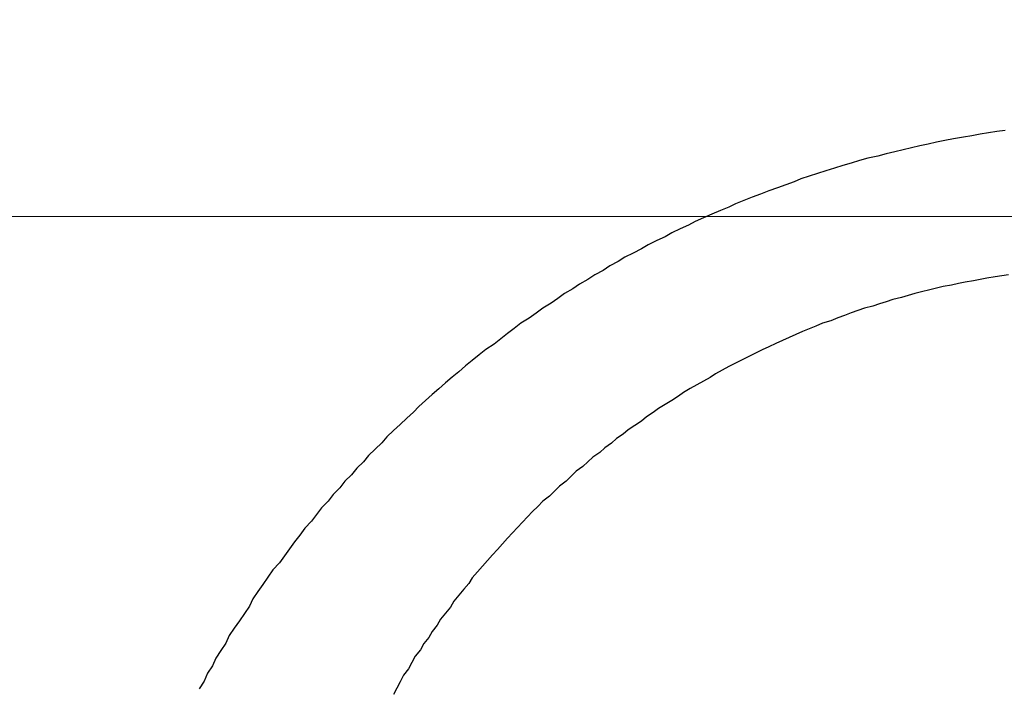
# Model space of a CAD drawing. Header units: millimetres. Extents: x -604189 to 881711, y -381903 to -7297.
# Tile 709 of 1056: x -572274.45 to -572268.57, y -161836.84 to -161832.85. Entities that reach past the tile are written whole.
import ezdxf

# ---------------------------------------------------------------- set-up
doc = ezdxf.new("R2010")
doc.units = ezdxf.units.MM
doc.header["$LTSCALE"] = 100
doc.linetypes.add('0.5_0.5', pattern=[1, 0.5, -0.5])
doc.linetypes.add('ACAD_ISO04W100', pattern=[30.5, 24, -3, 0.5, -3])
doc.layers.get('Defpoints').update_dxf_attribs({"color": 30})
doc.layers.add('OPIS', color=7, linetype='Continuous')
doc.layers.add('strop osie', color=80, linetype='ACAD_ISO04W100', lineweight=5)
doc.styles.get("Standard").update_dxf_attribs({"font": 'romans.shx', "width": 0.5})
doc.dimstyles.new('1 50', dxfattribs={"dimtxt": 150, "dimasz": 80, "dimexe": 1, "dimexo": 1, "dimgap": 20, "dimtad": 1, "dimdec": 0, "dimlfac": 0.1, "dimtxsty": 'Standard', "dimblk": 'ARCHTICK', "dimcen": 200, "dimclrd": 2, "dimadec": 1, "dimazin": 0, "dimtfac": 1, "dimtdec": 0, "dimtmove": 0, "dimatfit": 3, "dimldrblk": 'ARCHTICK', "dimfxl": 120, "dimfxlon": 1, "dimtfill": 1, "dimarcsym": 0})

# ---------------------------------------------------------------- blocks, each defined once
blk = doc.blocks.new('_ArchTick')
at = {"layer": 'strop osie', "color": 0, "const_width": 0.15}
blk.add_lwpolyline([(-0.5, -0.5), (0.5, 0.5)], dxfattribs=at)
blk = doc.blocks.new('*D3294')
at = {"layer": 'Defpoints', "color": 0, "linetype": 'ByBlock', "lineweight": 5, "transparency": 16777216}
for p in [(-595783.1256794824, -159420.3032030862), (-593748.9237513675, -159420.3032030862), (-552118.9352663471, -179940.3025170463)]:
    blk.add_point(p, dxfattribs=at)
at = {"layer": 'OPIS', "color": 0, "linetype": 'Continuous', "lineweight": -2, "transparency": 16777216}
for p, q in [((-595723.1256794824, -159420.3032030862), (-595784.1256794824, -159420.3032030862)), ((-595723.1256794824, -179940.3025170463), (-595784.1256794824, -179940.3025170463))]:
    blk.add_line(p, q, dxfattribs=at)
at = {"layer": 'OPIS', "color": 2, "lineweight": -2, "transparency": 16777216}
blk.add_line((-595783.1256794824, -179940.3025170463), (-595783.1256794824, -159420.3032030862), dxfattribs=at)
at = {"layer": 'OPIS', "color": 2, "linetype": 'ByBlock', "lineweight": -2, "transparency": 16777216, "xscale": 80, "yscale": 80, "zscale": 80}
for p, rotation in [((-595783.1256794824, -159420.3032030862), 90), ((-595783.1256794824, -179940.3025170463), 270)]:
    blk.add_blockref('_ArchTick', p, dxfattribs=dict(at, rotation=rotation))
at = {"layer": 'OPIS', "color": 0, "linetype": 'ByBlock', "lineweight": 13, "transparency": 16777216, "insert": (-595878.1256794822, -169680.302860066), "char_height": 150, "attachment_point": 5, "rotation": 90, "bg_fill": 3, "box_fill_scale": 1.1, "bg_fill_color": 256, "bg_fill_true_color": 13158600, "bg_fill_transparency": 0}
blk.add_mtext('2052', dxfattribs=at)

msp = doc.modelspace()

# ---------------------------------------------------------------- hatches: boundary and pattern name
at = {"layer": 'OPIS', "linetype": 'ByBlock', "lineweight": 9}
h = msp.add_hatch(dxfattribs=at)
h.set_pattern_fill('ANSI37', color=0, scale=120, angle=45)
h.set_pattern_definition([(90, (-306927.9580313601, 32475.80668504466), (-381.0000000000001, 0), []), (180, (-306927.9580313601, 32475.80668504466), (-5.684341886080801e-14, -381), [])])
h.paths.add_polyline_path([(-564958.9143065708, -172987.7848894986), (-564958.9143065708, -172265.2914674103), (-565588.9143065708, -172265.2914415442), (-565588.9143065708, -172265.2914936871), (-565628.9143065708, -172265.2914953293), (-565628.9143065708, -172420.3001867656), (-565928.9143065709, -172420.3001867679), (-565928.9143065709, -172265.2932788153), (-565968.9143065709, -172265.2932771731), (-566598.9143114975, -172265.2932511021), (-566598.9143114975, -172987.7914579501, -0.4142135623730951), (-566255.9776980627, -173330.7280713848, -0.4140519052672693), (-566598.7250230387, -173673.6646325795), (-564960.2012732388, -173673.6557015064, -0.4131148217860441), (-565301.8509200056, -173330.7215029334, -0.4142135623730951)])
h.paths.add_polyline_path([(-563317.8525005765, -172270.2851437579), (-563958.9143016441, -172270.2851174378), (-563958.9143016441, -172270.2851695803), (-563998.9143016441, -172270.2851712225), (-563998.9143016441, -172420.300186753), (-564288.9143065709, -172420.3001867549), (-564288.9143065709, -172265.2914953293), (-564328.9143065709, -172265.2914936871), (-564958.9143065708, -172265.2914676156), (-564958.9143065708, -172987.7848894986, -0.4142135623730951), (-564615.977693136, -173330.7215029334, -0.4140519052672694), (-564958.725018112, -173673.658064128), (-563319.8685791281, -173673.6587586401, -0.412492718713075), (-563660.7891140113, -173330.7280713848, -0.4142135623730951), (-563317.8525005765, -172987.7914579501)])
h.paths.add_polyline_path([(-562443.9214175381, -172420.3001867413), (-562658.9143016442, -172420.3001867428), (-562658.9143016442, -172270.2851712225), (-562698.9143016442, -172270.2851695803), (-563317.8525005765, -172270.2851439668), (-563317.8525005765, -172987.7914579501, -0.4142135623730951), (-562974.9158871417, -173330.7280713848, -0.4140519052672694), (-563317.6632121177, -173673.6646325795), (-562443.920764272, -173685.5043484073)])
h.paths.add_polyline_path([(-562030.3966856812, -172946.8352660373, -0.3302140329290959), (-561835.8206123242, -172684.3399953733, -0.1552679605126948), (-561986.9735190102, -172216.9478224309, -0.443865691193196), (-562283.9735190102, -172485.5944304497), (-562283.9735190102, -172198.9478224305), (-562289.8235190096, -172198.9478224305), (-562289.8235190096, -172161.1478224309), (-562318.9235190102, -172161.1478224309), (-562318.9235190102, -172420.3001867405), (-562443.9214175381, -172420.3001867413), (-562443.9207614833, -173690.9055166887), (-562060.9282369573, -173690.694118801), (-562060.9282369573, -173828.8030188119), (-561442.163021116, -173828.8030188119), (-561440.5975051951, -173828.041360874), (-561440.5975051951, -173828.8030188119), (-560917.6141724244, -173828.8030188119), (-560910.3063683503, -172420.3001867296), (-561118.9235190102, -172420.3001867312), (-561118.9235190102, -172161.1478224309), (-561141.4235190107, -172161.1478224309), (-561141.4235190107, -172207.9478224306), (-561147.2735190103, -172207.9478224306), (-561147.2735190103, -173026.4976973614, -0.1062812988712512), (-561482.372780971, -172966.0638646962, -0.9655282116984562)])
h.paths.add_polyline_path([(-569358.9142444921, -172147.2978563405), (-569368.9142444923, -172147.2978563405), (-569368.9142444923, -172152.2978563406), (-569358.9142444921, -172420.3001867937)], flags=16)
h.paths.add_polyline_path([(-569434.4142444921, -172167.5659421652), (-569436.6843403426, -172167.0367815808, -0.3486230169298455), (-569444.4142444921, -172157.2978563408, -0.4142135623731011), (-569434.4142444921, -172147.2978563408), (-569432.9142444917, -172147.2978563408), (-569432.9142444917, -172137.2978563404), (-569412.9142444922, -172137.2978563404), (-569412.9142444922, -172095.2978563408), (-569358.9142444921, -172095.2978563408), (-569358.9142444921, -172147.2978563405), (-569368.9142444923, -172152.2978563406)], flags=16)
h.paths.add_polyline_path([(-569444.4142444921, -172157.2978563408, -1), (-569424.4142444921, -172157.2978563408, -0.4142135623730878), (-569434.4142444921, -172167.2978563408), (-569434.4142444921, -172167.5659421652), (-569432.1440984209, -172167.0367698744, -0.482995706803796)], flags=16)
h.paths.add_polyline_path([(-570317.7644754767, -172888.1591797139, -1), (-569769.0658939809, -172888.1591797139, -1)], flags=16)
h.paths.add_polyline_path([(-566598.9143114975, -172265.2932508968), (-567228.9143065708, -172265.2932250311), (-567228.9143065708, -172265.2932771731), (-567268.9143065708, -172265.2932788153), (-567268.9143065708, -172420.3001867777), (-567568.9143065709, -172420.30018678), (-567568.9143065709, -172265.2914953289), (-567608.9143065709, -172265.2914936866), (-568238.9143114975, -172265.2914676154), (-568238.9143114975, -172987.7884564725, -0.4142135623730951), (-567895.9776980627, -173330.7250699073, -1), (-568581.8509249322, -173330.7250699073, -0.4142135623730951), (-568238.9143114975, -172987.7884564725), (-568238.9143114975, -172265.2914674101), (-568868.9143065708, -172265.2914415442), (-568868.9143065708, -172265.2914936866), (-568908.9143065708, -172265.2914953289), (-568908.9143065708, -172420.3001867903), (-569233.9140766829, -172420.3001867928), (-569233.913350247, -173827.2149141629), (-569188.9292283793, -173827.1900845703), (-569188.9292968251, -173694.6285150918), (-566598.7250230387, -173673.6646325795, -0.4143752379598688), (-566941.8509249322, -173330.7280713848, -0.4142135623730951), (-566598.9143114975, -172987.7914579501)])
h.paths.add_polyline_path([(-572120.7860790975, -158265.6152838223), (-571320.7905294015, -158262.9468634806), (-571633.0050704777, -158577.2511857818, -0.2970680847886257), (-571469.4556870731, -158828.2310930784, -0.4196947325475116), (-571748.9288537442, -159102.532531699), (-571748.9288537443, -159611.0589532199), (-571275.7133319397, -159611.0589532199), (-571214.4288537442, -159611.0589532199), (-571192.4288537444, -159611.0589532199), (-571148.4288537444, -159611.0589532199), (-571148.4288537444, -159601.0589532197), (-571085.4288537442, -159601.0589532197), (-570335.9416322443, -159605.1090561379), (-570335.9416322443, -159420.3032027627), (-569233.9207890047, -159420.3032027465), (-569233.9214720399, -158097.4441001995), (-574223.9214795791, -158097.4441001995), (-574223.9207965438, -159420.3032028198), (-573158.9288537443, -159420.3032028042), (-573158.9288537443, -159611.0589532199), (-573086.9288537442, -159611.0589532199), (-572477.4288537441, -159612.0718331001), (-572477.4288537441, -159611.0589532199), (-572455.4288537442, -159611.0589532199), (-572411.4288537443, -159611.0589532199), (-572411.4288537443, -159601.0589532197), (-572348.4288537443, -159601.0589532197), (-571748.9288537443, -159603.4504114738), (-571748.9288537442, -159102.532531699, -0.4087535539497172), (-572018.1542685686, -158828.2310930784, -0.3342149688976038), (-571819.7866913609, -158564.6133536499)])
h.paths.add_polyline_path([(-571515.0355093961, -159592.3663121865), (-571515.3385869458, -159252.6665838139), (-571963.1146706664, -159253.0660862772), (-571962.8115931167, -159592.7658146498)], flags=24)
h.paths.add_polyline_path([(-571705.061418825, -158166.8813920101), (-571705.061418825, -157654.1194872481), (-571945.061418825, -157654.1194872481), (-571945.061418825, -158166.8813920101)], flags=9)
h.paths.add_polyline_path([(-563090.3580491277, -172828.2201505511), (-563090.6670786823, -172481.8492106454), (-563538.4431624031, -172482.2487131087), (-563538.1341328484, -172828.6196530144)], flags=9)
h.paths.add_polyline_path([(-561529.7772123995, -172649.9896795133), (-561530.0862419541, -172303.6187396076), (-561977.8623256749, -172304.0182420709), (-561977.5532961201, -172650.3891819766)], flags=25)
h.paths.add_polyline_path([(-561455.9618352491, -173757.5307502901), (-561455.9618352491, -174270.2926550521), (-561215.9618352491, -174270.2926550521), (-561215.9618352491, -173757.5307502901)], flags=9)
h.paths.add_polyline_path([(-569817.1509541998, -172584.6423816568), (-569817.4540317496, -172244.9426532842), (-570265.2301154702, -172245.3421557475), (-570264.9270379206, -172585.0418841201)], flags=24)
h.paths.add_polyline_path([(-570193.4151847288, -172731.4925130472), (-570193.4151847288, -173044.8258463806), (-569893.4151847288, -173044.8258463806), (-569893.4151847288, -172731.4925130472)], flags=8)
h.paths.add_polyline_path([(-570746.5628032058, -173757.5307502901), (-570746.5628032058, -174270.2926550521), (-570506.5628032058, -174270.2926550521), (-570506.5628032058, -173757.5307502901)], flags=9)
h.paths.add_polyline_path([(-570778.7826448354, -172791.6893182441), (-570246.6397876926, -172791.6893182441), (-570246.6397876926, -172566.6893182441), (-570778.7826448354, -172566.6893182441)], flags=24)
h.paths.add_polyline_path([(-572214.9647182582, -173241.7514042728), (-569885.6790039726, -173241.7514042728), (-569885.6790039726, -172973.8942614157), (-572214.9647182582, -172973.8942614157)], flags=24)
edge = h.paths.add_edge_path()
edge.add_line((-569358.9141799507, -172220.2973132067), (-569358.9142444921, -171970.3001866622))
edge.add_line((-569358.9142444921, -171970.3001866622), (-572181.9014659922, -171970.3001866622))
edge.add_line((-572181.9014659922, -171970.3001866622), (-572181.9014659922, -172095.2978563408))
edge.add_line((-572181.9014659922, -172095.2978563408), (-572109.9014659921, -172095.2978563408))
edge.add_line((-572109.901465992, -172095.2978563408), (-572048.6169877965, -172095.2978563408))
edge.add_line((-572048.6169877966, -172095.2978563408), (-571561.6859441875, -172095.2978563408))
edge.add_line((-571561.6859441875, -172095.2978563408), (-571500.401465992, -172095.2978563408))
edge.add_line((-571500.401465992, -172095.2978563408), (-571478.4014659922, -172095.2978563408))
edge.add_line((-571478.4014659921, -172095.2978563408), (-571456.4014659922, -172095.2978563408))
edge.add_line((-571456.4014659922, -172095.2978563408), (-571395.116987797, -172095.2978563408))
edge.add_line((-571395.1169877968, -172095.2978563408), (-570908.1987226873, -172095.2978563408))
edge.add_line((-570908.1987226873, -172095.2978563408), (-570846.9142444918, -172095.2978563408))
edge.add_line((-570846.9142444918, -172095.2978563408), (-570774.9142444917, -172095.2978563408))
edge.add_line((-570774.9142444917, -172095.2978563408), (-570728.914244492, -172095.2978563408))
edge.add_line((-570728.914244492, -172095.2978563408), (-570728.914244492, -172085.2978563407))
edge.add_line((-570728.914244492, -172085.2978563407), (-570665.9142444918, -172085.2978563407))
edge.add_line((-570665.9142444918, -172085.2978563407), (-569465.9142444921, -172095.2978563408))
edge.add_line((-569465.9142444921, -172095.2978563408), (-570268.58095748, -172095.2978563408))
edge.add_line((-570268.58095748, -172095.2978563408), (-570268.58095748, -172119.7978563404))
edge.add_line((-570268.58095748, -172119.7978563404), (-570197.58095748, -172119.7978563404))
edge.add_line((-570197.5809574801, -172119.7978563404), (-569593.1987226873, -172119.7978563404))
edge.add_line((-569593.1987226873, -172119.7978563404), (-569516.9142444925, -172119.7978563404))
edge.add_line((-569516.9142444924, -172119.7978563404), (-569516.9142444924, -172139.7978563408))
edge.add_line((-569516.9142444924, -172139.7978563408), (-569593.1987226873, -172139.7978563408))
edge.add_line((-569593.1987226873, -172139.7978563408), (-570228.9142444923, -172139.7978563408))
edge.add_line((-570228.9142444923, -172139.7978563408), (-570268.5809574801, -172139.7978563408))
edge.add_line((-570268.58095748, -172139.7978563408), (-570268.58095748, -172147.2978563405))
edge.add_line((-570268.58095748, -172147.2978563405), (-570288.58095748, -172147.2978563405))
edge.add_line((-570288.58095748, -172147.2978563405), (-570367.5809574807, -172147.2978563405))
edge.add_arc((-570667.4142444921, -172157.2978563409), 300.0000000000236, -95.73917047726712, 1.9102131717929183, ccw=False)
edge.add_line((-570697.4142444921, -172455.7940874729), (-570697.4142444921, -172167.5659421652))
edge.add_line((-570697.4142444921, -172167.5659421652), (-570772.914244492, -172149.9668508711))
edge.add_line((-570772.9142444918, -172149.9668508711), (-570772.9142444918, -172147.2978563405))
edge.add_line((-570772.9142444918, -172147.2978563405), (-570846.9142444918, -172147.2978563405))
edge.add_line((-570846.9142444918, -172147.2978563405), (-570908.1987226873, -172147.2978563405))
edge.add_line((-570908.1987226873, -172147.2978563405), (-571395.116987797, -172147.2978563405))
edge.add_line((-571395.1169877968, -172147.2978563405), (-571456.4014659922, -172147.2978563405))
edge.add_line((-571456.4014659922, -172147.2978563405), (-571478.4014659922, -172147.2978563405))
edge.add_line((-571478.4014659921, -172147.2978563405), (-571500.401465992, -172147.2978563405))
edge.add_line((-571500.401465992, -172147.2978563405), (-571561.6859441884, -172147.2978563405))
edge.add_line((-571561.6859441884, -172147.2978563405), (-572048.6169877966, -172147.2978563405))
edge.add_line((-572048.6169877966, -172147.2978563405), (-572109.901465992, -172147.2978563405))
edge.add_line((-572109.901465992, -172147.2978563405), (-572181.9014659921, -172147.2978563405))
edge.add_line((-572181.9014659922, -172147.2978563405), (-572181.9014659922, -172420.3001868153))
edge.add_line((-572181.9014659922, -172420.3001868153), (-572288.9299548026, -172420.3001868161))
edge.add_line((-572288.9299548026, -172420.3001868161), (-572288.929227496, -173828.9011713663))
edge.add_line((-572288.929227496, -173828.9011713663), (-569233.9133502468, -173827.2149141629))
edge.add_line((-569233.913350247, -173827.2149141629), (-569233.914179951, -172220.2971755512))
edge.add_line((-569233.914179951, -172220.2971755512), (-569358.9141799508, -172220.2973132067))
at = {"layer": 'OPIS', "linetype": 'ByBlock', "lineweight": 15}
h = msp.add_hatch(dxfattribs=at)
h.set_pattern_fill('ANSI37', color=0, scale=80, angle=45)
h.set_pattern_definition([(90, (-306927.9580313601, 32475.80668504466), (-254, 0), []), (180, (-306927.9580313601, 32475.80668504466), (-2.842170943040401e-14, -254), [])])
h.paths.add_polyline_path([(-559745.6161100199, -168470.3032024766), (-559845.6161100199, -168470.3032024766), (-559845.6161100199, -168410.3032024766), (-559745.6161100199, -168410.3032024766), (-559745.6161100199, -168350.3032024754), (-560845.6161100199, -168350.3032024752), (-560845.6161100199, -168410.3032024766), (-560745.6161100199, -168410.3032024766), (-560745.6161100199, -168470.3032012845, 0.2679491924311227), (-560295.6161100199, -169249.7260646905), (-560295.6161100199, -169481.1843664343, -0.4142135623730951), (-559952.679496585, -169824.120979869, -1), (-560638.5527234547, -169824.120979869, -0.4142135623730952), (-560295.6161100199, -169481.1843664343), (-560295.6161100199, -169249.7260646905, -0.2679491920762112), (-560745.6161100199, -168470.3032024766), (-560845.6161100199, -168470.3032024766), (-560845.6161100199, -168350.3032024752), (-561118.9235190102, -168350.3032024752), (-561118.9235190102, -172095.2911930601), (-559553.9215853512, -172095.2895769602), (-559553.9235190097, -168350.3032024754), (-559745.6161100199, -168350.3032024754)])
h.paths.add_polyline_path([(-560989.2376061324, -171970.288247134), (-560989.2376061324, -171369.430226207), (-560514.2381094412, -171369.430226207, -0.414231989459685), (-560506.2376061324, -171377.4302261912), (-560506.2376061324, -171961.4357456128, -0.4033744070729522), (-560513.9404865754, -171969.430226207), (-560989.2376061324, -171969.430226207), (-560998.9235190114, -171970.2882576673)], flags=16)
h.paths.add_polyline_path([(-560569.2376061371, -171447.4302262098), (-560569.2376061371, -171891.4302261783, -0.4142091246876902), (-560619.236848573, -171941.4302261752), (-560824.2356551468, -171941.4317791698, -0.4142249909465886), (-560874.2376061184, -171891.4317792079), (-560874.2376061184, -171447.4317791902, -0.414209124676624), (-560824.2383636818, -171397.4317791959), (-560619.2379849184, -171397.4302262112, -0.4142157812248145)], flags=0)
h.paths.add_polyline_path([(-560754.7375530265, -171692.2716603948), (-560768.2641296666, -171689.5342037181), (-560778.5199272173, -171674.0913920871), (-560777.5795804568, -171669.4329859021), (-560791.3375897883, -171669.4329859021), (-560788.5131344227, -171683.4206110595), (-560780.6180557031, -171695.3108449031), (-560768.7278218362, -171703.2059236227), (-560754.7375530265, -171706.0309128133)], flags=0)
h.paths.add_polyline_path([(-560926.5376061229, -171669.4318821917), (-560944.0375424, -171669.4318821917), (-560944.0375656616, -171669.4319383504), (-560938.9119343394, -171681.8063070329), (-560926.5376061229, -171686.9319216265)], flags=0)
h.paths.add_polyline_path([(-559553.9256077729, -164304.9199334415), (-559553.9257237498, -164080.3032024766), (-560998.9235190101, -164080.3032024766), (-560998.9235190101, -164130.3032024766), (-561051.7577915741, -164130.3032024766), (-561051.7577915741, -164230.3032024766), (-561112.4092213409, -164230.3032024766), (-561118.2586250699, -165128.2363375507), (-561111.7577915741, -165130.3032024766), (-561051.7577915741, -165130.3032024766), (-561051.7577915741, -165230.3032024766), (-560998.9235190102, -165230.3032024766), (-560998.9235190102, -165930.3032024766), (-560968.9235190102, -165930.3032024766), (-559691.7577915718, -165930.3032024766), (-559691.7577915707, -166884.9243748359, -0.259770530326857), (-560368.4682804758, -166480.3032024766), (-560576.7807520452, -166480.3032024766, -0.694758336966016), (-561118.9235190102, -166682.1405338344), (-561118.9235190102, -167150.3032024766), (-559553.9241386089, -167150.3032024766), (-559553.9248654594, -165742.585297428, -0.5017221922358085), (-560517.8868577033, -165023.7527259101, -0.5017218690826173)])
h.paths.add_polyline_path([(-561051.7577915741, -166930.3032024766), (-561051.7577915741, -167030.3032024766), (-561111.7577915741, -167030.3032024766), (-561111.7577915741, -166930.3032024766)], flags=16)
h.paths.add_polyline_path([(-559553.9256077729, -164304.9199334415, 0.5017218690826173), (-560517.8868577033, -165023.7527259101, 0.5017221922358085), (-559553.9248654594, -165742.585297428)], flags=17)
h.paths.add_polyline_path([(-559017.8868577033, -165023.7527259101, 0.33180453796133), (-559553.9256077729, -164304.9199334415), (-559553.9248654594, -165742.585297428, 0.3318042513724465)], flags=17)
h.paths.add_polyline_path([(-558393.9200833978, -165930.3032024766), (-559553.9247685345, -165930.3032024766), (-559553.9242005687, -167030.3032024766), (-558393.9200942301, -167030.3032024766)])
edge = h.paths.add_edge_path(flags=16)
edge.add_ellipse((-558869.2566984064, -166529.0580654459), major_axis=(2.33638112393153e-10, 174.9447289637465), ratio=0.8356079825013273, start_angle=6.87805368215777e-11, end_angle=180.0000000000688, ccw=False)
edge.add_line((-558869.0232696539, -166354.0888963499), (-558868.836504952, -166354.1133364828))
edge.add_line((-558868.836504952, -166354.1133364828), (-558551.7582386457, -166354.1133364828))
edge.add_ellipse((-558534.0421207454, -166361.1263127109), major_axis=(1.578276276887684e-10, 22.06819898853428), ratio=0.9052568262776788, start_angle=4.525873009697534e-10, end_angle=83.73181263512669, ccw=False)
edge.add_line((-558534.0421207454, -166339.0581137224), (-558415.4419104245, -166339.0581137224))
edge.add_line((-558415.4419104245, -166339.0581137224), (-558415.4419104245, -166719.0580171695))
edge.add_line((-558415.4419104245, -166719.0580171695), (-558534.0421207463, -166719.0580171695))
edge.add_ellipse((-558534.0421207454, -166696.9898181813), major_axis=(-9.316365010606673e-11, 22.06819898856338), ratio=0.9052568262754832, start_angle=108.52911588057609, end_angle=179.9999999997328, ccw=False)
edge.add_line((-558552.9839264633, -166704.0027944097), (-558869.2566984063, -166704.0027944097))
edge = h.paths.add_edge_path(flags=16)
edge.add_ellipse((-558655.1487148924, -165473.0705364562), major_axis=(119.5767030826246, 1.723256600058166e-10), ratio=0.975461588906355, start_angle=134.5349298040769, end_angle=225.4650701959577, ccw=False)
edge.add_ellipse((-558571.3619097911, -165553.0941291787), major_axis=(-236.827797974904, 1.618752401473e-10), ratio=0.9754615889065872, start_angle=293.07705923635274, end_angle=315.06458527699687, ccw=False)
edge.add_ellipse((-558581.1213964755, -165519.0636714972), major_axis=(-200.9624097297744, 7.266916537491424e-10), ratio=0.9754615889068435, start_angle=268.86913223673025, end_angle=294.4160171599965, ccw=False)
edge.add_line((-558577.1551853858, -165323.0707420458), (-558434.7252434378, -165323.0707420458))
edge.add_line((-558434.7252434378, -165323.0707420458), (-558434.7252434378, -165623.0703308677))
edge.add_line((-558434.7252434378, -165623.0703308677), (-558577.1551853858, -165623.0703308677))
edge.add_ellipse((-558581.1213964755, -165427.0774014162), major_axis=(200.9624097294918, 2.879599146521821e-09), ratio=0.9754615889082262, start_angle=245.5839828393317, end_angle=271.13086776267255, ccw=False)
edge.add_ellipse((-558571.3619097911, -165393.046943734), major_axis=(-236.8277979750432, 3.584351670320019e-09), ratio=0.9754615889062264, start_angle=404.9354147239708, end_angle=426.922940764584, ccw=False)
h.paths.add_polyline_path([(-559691.7577915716, -166075.3032024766), (-560476.9877034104, -166075.3032024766, 0.1316524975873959), (-560368.4682804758, -166480.3032024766), (-559691.7577915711, -166480.3032024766)], flags=17)
h.paths.add_polyline_path([(-560476.9877034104, -166075.3032024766), (-559691.7577915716, -166075.3032024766), (-559691.7577915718, -165930.3032024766), (-560991.7577915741, -165930.3032024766), (-561051.7577915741, -165930.3032024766), (-561051.7577915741, -166030.3032024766), (-561118.9235190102, -166030.3032024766), (-561118.9235190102, -166278.4658711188, -0.6947583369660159), (-560576.7807520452, -166480.3032024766), (-560368.4682804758, -166480.3032024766, -0.1316524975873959)], flags=17)
h.paths.add_polyline_path([(-571773.9196684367, -161590.5432565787), (-574108.1879162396, -161590.5432565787), (-574098.9170815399, -166615.285913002), (-571773.9196684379, -166615.2837088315)])
h.paths.add_polyline_path([(-559933.2162586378, -164919.2007402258), (-558639.202616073, -164919.2007402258), (-558639.202616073, -164793.3398943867), (-559933.2162586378, -164793.3398943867)], flags=25)
h.paths.add_polyline_path([(-560038.719658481, -166687.5881427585), (-559732.989781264, -166687.5881427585), (-559732.989781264, -166284.589507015), (-560038.719658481, -166284.589507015)], flags=25)
h.paths.add_polyline_path([(-559928.8712601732, -165007.0997852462), (-559413.7498413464, -165007.0997852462), (-559413.7498413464, -164907.7600853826), (-559928.8712601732, -164907.7600853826)], flags=9)
h.paths.add_polyline_path([(-559933.2162586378, -164919.2007402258), (-558639.202616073, -164919.2007402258), (-558639.202616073, -164793.3398943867), (-559933.2162586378, -164793.3398943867)], flags=25)
h.paths.add_polyline_path([(-560330.8591690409, -165014.5780607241), (-559994.1824978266, -165014.5780607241), (-559994.1824978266, -164899.1947046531), (-560330.8591690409, -164899.1947046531)], flags=24)
h.paths.add_polyline_path([(-560290.2042675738, -164902.8369156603), (-560108.3543357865, -164902.8369156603), (-560108.3543357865, -164804.8069020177), (-560290.2042675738, -164804.8069020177)], flags=24)
h.paths.add_polyline_path([(-560498.8655587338, -166997.3416182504), (-559983.7441399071, -166997.3416182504), (-559983.7441399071, -166898.0019183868), (-560498.8655587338, -166898.0019183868)], flags=24)
h.paths.add_polyline_path([(-560498.7903662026, -166887.3416182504), (-559655.723517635, -166887.3416182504), (-559655.723517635, -166788.0019183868), (-560498.7903662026, -166788.0019183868)], flags=24)
h.paths.add_polyline_path([(-560900.8534676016, -167004.8198937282), (-560564.1767963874, -167004.8198937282), (-560564.1767963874, -166889.4365376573), (-560900.8534676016, -166889.4365376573)], flags=24)
h.paths.add_polyline_path([(-560860.1985661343, -166893.0787486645), (-560678.3486343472, -166893.0787486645), (-560678.3486343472, -166795.0487350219), (-560860.1985661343, -166795.0487350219)], flags=24)
h.paths.add_polyline_path([(-560525.1680517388, -170610.564048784), (-560010.046632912, -170610.564048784), (-560010.046632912, -170511.2243489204), (-560525.1680517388, -170511.2243489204)], flags=24)
h.paths.add_polyline_path([(-560529.5130502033, -170522.6650037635), (-559444.3070474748, -170522.6650037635), (-559444.3070474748, -170396.8041579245), (-560529.5130502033, -170396.8041579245)], flags=9)
h.paths.add_polyline_path([(-560927.1559606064, -170618.0423242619), (-560590.4792893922, -170618.0423242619), (-560590.4792893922, -170502.6589681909), (-560927.1559606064, -170502.6589681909)], flags=24)
h.paths.add_polyline_path([(-560886.5010591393, -170506.3011791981), (-560704.6511273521, -170506.3011791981), (-560704.6511273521, -170408.2711655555), (-560886.5010591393, -170408.2711655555)], flags=24)
h.paths.add_polyline_path([(-560065.2995097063, -168940.3582355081), (-560065.2995097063, -168600.6583719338), (-560513.0757716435, -168600.6583719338), (-560513.0757716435, -168940.3582355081)], flags=24)
h.paths.add_polyline_path([(-559111.5255700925, -164087.3862790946), (-558760.9895609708, -164087.3862790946), (-558760.8153572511, -164093.1915990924), (-558760.6442690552, -164098.9970114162), (-558760.4762936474, -164104.8025143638), (-558760.311428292, -164110.6081062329), (-558760.1496702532, -164116.4137853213), (-558759.9910167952, -164122.2195499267), (-558759.8354651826, -164128.0253983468), (-558759.6830126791, -164133.8313288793), (-558759.5336565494, -164139.637339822), (-558759.3873940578, -164145.4434294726), (-558759.2442224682, -164151.2495961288), (-558759.1041390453, -164157.0558380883), (-558758.9671410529, -164162.8621536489), (-558758.8332257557, -164168.6685411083), (-558758.7023903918, -164174.4749987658), (-558758.5746316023, -164180.2815249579), (-558758.449945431, -164186.0881180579), (-558758.3283278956, -164191.894776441), (-558758.2097750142, -164197.7014984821), (-558758.0942828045, -164203.5082825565), (-558757.9818472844, -164209.3151270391), (-558757.8724644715, -164215.122030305), (-558757.7661303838, -164220.9289907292), (-558757.6628410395, -164226.7360066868), (-558757.5625924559, -164232.543076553), (-558757.465380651, -164238.3501987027), (-558757.3712016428, -164244.1573715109), (-558757.280051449, -164249.9645933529), (-558757.1919260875, -164255.7718626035), (-558757.1068269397, -164261.5791776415), (-558757.0247768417, -164267.3865368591), (-558756.9458039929, -164273.1939386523), (-558756.8699365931, -164279.0013814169), (-558756.7972028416, -164284.8088635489), (-558756.7276309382, -164290.6163834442), (-558756.6612490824, -164296.4239394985), (-558756.5980854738, -164302.2315301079), (-558756.538168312, -164308.0391536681), (-558756.4815257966, -164313.8468085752), (-558756.428186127, -164319.6544932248), (-558756.378177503, -164325.4622060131), (-558756.3315281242, -164331.2699453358), (-558756.2882661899, -164337.0777095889), (-558756.2484123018, -164342.8854971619), (-558756.2118123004, -164348.6933063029), (-558756.1781372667, -164354.5011351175), (-558756.1470506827, -164360.3089817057), (-558756.118216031, -164366.1168441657), (-558756.0912967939, -164371.9247205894), (-558756.0659564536, -164377.7326090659), (-558756.0418698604, -164383.5405076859), (-558756.020087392, -164389.3484147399), (-558756.0043309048, -164395.1563287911), (-558755.9986291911, -164400.9642483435), (-558756.0068838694, -164406.7721692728), (-558756.0312700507, -164412.5800526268), (-558756.07271858, -164418.3878345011), (-558756.1321328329, -164424.1954502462), (-558756.2103313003, -164430.0028346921), (-558756.3077929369, -164435.8099197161), (-558756.4249118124, -164441.6166365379), (-558756.56208221, -164447.4229163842), (-558756.7197080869, -164453.2286922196), (-558756.8982068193, -164459.0338994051), (-558757.0979967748, -164464.8384734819), (-558757.3196509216, -164470.6423335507), (-558757.5650878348, -164476.4452559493), (-558757.8369189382, -164482.2469435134), (-558758.1377613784, -164488.0470984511), (-558758.4702322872, -164493.8454227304), (-558758.8369487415, -164499.641617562), (-558759.2405278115, -164505.4353840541), (-558759.683801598, -164511.2263908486), (-558760.1745479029, -164517.0135602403), (-558760.7254901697, -164522.7950675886), (-558761.3495662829, -164528.5690505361), (-558762.0602521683, -164534.3333201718), (-558762.8741678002, -164540.0837993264), (-558763.8090699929, -164545.8157213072), (-558764.8827421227, -164551.5242709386), (-558766.1164650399, -164557.2013250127), (-558767.5383135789, -164562.8323429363), (-558769.1771368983, -164568.4020215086), (-558771.0624745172, -164573.8941150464), (-558773.2333382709, -164579.2799865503), (-558775.7350893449, -164584.5205328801), (-558778.6098310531, -164589.5655100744), (-558781.8966017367, -164594.3535509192), (-558785.6282302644, -164598.7982282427), (-558789.8078563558, -164602.826711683), (-558794.3738144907, -164606.4129228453), (-558799.2553325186, -164609.5564230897), (-558804.3822033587, -164612.2836036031), (-558809.6944669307, -164614.6285336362), (-558815.1427562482, -164616.6300192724), (-558820.6944104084, -164618.3259167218), (-558826.3252392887, -164619.7534527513), (-558832.0111829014, -164620.9495542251), (-558837.7321512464, -164621.9497702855), (-558843.4789768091, -164622.7860880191), (-558849.2443624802, -164623.4898845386), (-558855.0211430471, -164624.0920243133), (-558860.8051870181, -164624.6115810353), (-558866.5953955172, -164625.055805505), (-558872.3907899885, -164625.4310894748), (-558878.1903844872, -164625.743579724), (-558883.9931910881, -164625.9992237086), (-558889.7982211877, -164626.2038978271), (-558895.6044885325, -164626.363477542), (-558901.4112930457, -164626.4837368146), (-558907.218490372, -164626.5702524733), (-558913.0259999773, -164626.628578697), (-558918.8337414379, -164626.6642697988), (-558924.6416353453, -164626.6828819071), (-558930.4496029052, -164626.6899724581), (-558936.2575655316, -164626.6910989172), (-558941.5210806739, -164626.6903250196), (-558946.784686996, -164626.6851948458), (-558952.0482765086, -164626.6715040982), (-558957.3117412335, -164626.6450484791), (-558962.5749732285, -164626.6016236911), (-558967.8378644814, -164626.5370254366), (-558973.1003070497, -164626.4470494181), (-558978.3621929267, -164626.327491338), (-558983.623344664, -164626.1741630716), (-558988.8833068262, -164625.9829411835), (-558994.1415544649, -164625.7497184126), (-558999.3975626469, -164625.4703874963), (-559004.6507223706, -164625.1407190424), (-559009.9000883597, -164624.7559951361), (-559015.1446280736, -164624.3113759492), (-559020.383296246, -164623.8020225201), (-559025.6144415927, -164623.2197483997), (-559030.8339990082, -164622.5429768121), (-559036.0368543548, -164621.7474568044), (-559041.2162301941, -164620.8116522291), (-559046.3637540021, -164619.7132486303), (-559051.4663260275, -164618.4241014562), (-559056.5084361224, -164616.9151618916), (-559061.4696597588, -164615.1595941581), (-559066.3259003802, -164613.1305521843), (-559071.043287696, -164610.7989356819), (-559075.5827491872, -164608.1365521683), (-559079.8941771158, -164605.1210946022), (-559083.9247258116, -164601.7376980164), (-559087.6216330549, -164597.9953803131), (-559090.9448461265, -164593.9181235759), (-559093.905066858, -164589.5658837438), (-559096.5268067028, -164585.0029903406), (-559098.839061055, -164580.2752933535), (-559100.8727000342, -164575.4216897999), (-559102.6616087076, -164570.4717443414), (-559104.2380765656, -164565.4503698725), (-559105.6249958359, -164560.373204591), (-559106.8432046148, -164555.25295758), (-559107.9147217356, -164550.0998961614), (-559108.860326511, -164544.922711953), (-559109.6946594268, -164539.7262354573), (-559110.4308262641, -164534.5143318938), (-559111.0819328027, -164529.2908664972), (-559111.6604678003, -164524.0592782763), (-559112.1764519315, -164518.821301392), (-559112.6392888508, -164513.5782437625), (-559113.0583822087, -164508.3314133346), (-559113.4419822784, -164503.0819487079), (-559113.7937258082, -164497.8303110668), (-559114.1160961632, -164492.5767922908), (-559114.4115767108, -164487.3216842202), (-559114.6824769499, -164482.0652556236), (-559114.9304109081, -164476.8076828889), (-559115.1568187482, -164471.5491193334), (-559115.363140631, -164466.2897182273), (-559115.550665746, -164461.0296194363), (-559115.7200793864, -164455.7689092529), (-559115.8719158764, -164450.5076605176), (-559116.0067095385, -164445.2459460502), (-559116.1249455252, -164439.9838354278), (-559116.2269123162, -164434.7213849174), (-559116.3128492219, -164429.4586475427), (-559116.3829955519, -164424.1956762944), (-559116.4376654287, -164418.9325229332), (-559116.4774722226, -164413.6692342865), (-559116.5031041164, -164408.4058559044), (-559116.5152492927, -164403.1424333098), (-559116.5149806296, -164397.8790047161), (-559116.5049097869, -164392.6155788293), (-559116.4880331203, -164387.3521571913), (-559116.4673469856, -164382.0887412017), (-559116.4453065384, -164376.8253323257), (-559116.4222021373, -164371.5619319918), (-559116.3977829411, -164366.2985416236), (-559116.3717981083, -164361.0351626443), (-559116.3439967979, -164355.7717964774), (-559116.3141281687, -164350.5084445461), (-559116.2819413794, -164345.2451082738), (-559116.2471855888, -164339.9817890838), (-559116.2096554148, -164334.7184883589), (-559116.1693273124, -164329.4552073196), (-559116.1262231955, -164324.1919471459), (-559116.0803649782, -164318.9287090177), (-559116.0317745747, -164313.665494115), (-559115.9804738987, -164308.4023036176), (-559115.9264848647, -164303.1391387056), (-559115.8698293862, -164297.8760005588), (-559115.8105293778, -164292.6128903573), (-559115.7486067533, -164287.3498092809), (-559115.6840834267, -164282.0867585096), (-559115.6169813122, -164276.8237392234), (-559115.5473223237, -164271.5607526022), (-559115.4751283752, -164266.2977998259), (-559115.400421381, -164261.0348820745), (-559115.3232232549, -164255.7720005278), (-559115.2435514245, -164250.5091563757), (-559115.1614053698, -164245.2463508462), (-559115.0767800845, -164239.9835851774), (-559114.9896705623, -164234.7208606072), (-559114.900071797, -164229.4581783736), (-559114.8079787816, -164224.1955397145), (-559114.7133865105, -164218.9329458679), (-559114.6162899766, -164213.6703980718), (-559114.5166841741, -164208.4078975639), (-559114.414564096, -164203.1454455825), (-559114.3099247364, -164197.8830433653), (-559114.2027610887, -164192.6206921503), (-559114.0930681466, -164187.3583931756), (-559113.9808409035, -164182.096147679), (-559113.8660743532, -164176.8339568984), (-559113.7487634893, -164171.571822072), (-559113.6289042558, -164166.3097444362), (-559113.5064963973, -164161.047725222), (-559113.3815406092, -164155.7857656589), (-559113.2540375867, -164150.5238669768), (-559113.1239880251, -164145.2620304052), (-559112.9913926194, -164140.0002571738), (-559112.8562520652, -164134.738548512), (-559112.7185670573, -164129.4769056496), (-559112.578338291, -164124.2153298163), (-559112.4355664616, -164118.9538222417), (-559112.2902522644, -164113.6923841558), (-559112.1423963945, -164108.4310167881), (-559111.9919995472, -164103.1697213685), (-559111.8390624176, -164097.9084991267), (-559111.6835857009, -164092.6473512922)])
edge = h.paths.add_edge_path()
edge.add_line((-558393.9200651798, -164080.3032024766), (-559553.9257237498, -164080.3032024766))
edge.add_line((-559553.9257237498, -164080.3032024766), (-559553.9256077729, -164304.9199334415))
edge.add_arc((-559767.8868577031, -165023.75272591), 749.9999999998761, -6.707523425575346e-12, 73.42431411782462, ccw=False)
edge.add_arc((-559767.8868577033, -165023.75272591), 750.0000000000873, -73.42425495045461, 0, ccw=False)
edge.add_line((-559553.9248654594, -165742.585297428), (-559553.9248201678, -165830.3032024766))
edge.add_line((-559553.9248201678, -165830.3032024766), (-558393.9200824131, -165830.3032024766))
edge.add_line((-558393.920082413, -165830.3032024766), (-558393.9200651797, -164080.3032024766))

# ---------------------------------------------------------------- next in the draw order: dimensions: what is measured, and where the dimension line sits
at = {"layer": 'OPIS', "color": 0, "linetype": 'ByBlock', "lineweight": 13}
dim = msp.add_linear_dim(base=(-595783.1256794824, -159420.3032030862), p1=(-552118.9352663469, -179940.3025170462), p2=(-593748.9237513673, -159420.3032030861), angle=90, dimstyle='1 50', override={"dimtmove": 1, "dimfxl": 60, "dimarcsym": 1}, dxfattribs=at)
dim.commit()
dim.dimension.update_dxf_attribs({"geometry": '*D3294', "text_midpoint": (-595878.1256794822, -169680.302860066)})

# ---------------------------------------------------------------- next in the draw order: hatches: boundary and pattern name
at = {"layer": 'OPIS', "linetype": '0.5_0.5', "lineweight": 13}
h = msp.add_hatch(dxfattribs=at)
h.set_pattern_fill('ANSI37', color=0, scale=130)
h.set_pattern_definition([(45, (-597218.5442087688, 256668.7906165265), (-291.8583239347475, 291.8583239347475), []), (135, (-597218.5442087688, 256668.7906165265), (-291.8583239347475, -291.8583239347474), [])])
edge = h.paths.add_edge_path(flags=16)
edge.add_line((-570958.9159122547, -168985.2814193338), (-571058.9159122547, -168985.2814193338))
edge.add_line((-571058.9159122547, -168985.2814193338), (-572598.9158578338, -168985.2814193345))
edge.add_line((-572598.9158578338, -168985.2814193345), (-572598.9150910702, -170470.3001866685))
edge.add_line((-572598.9150910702, -170470.3001866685), (-570825.7625961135, -170470.3001866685))
edge.add_arc((-570508.9159122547, -170339.0991967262), 342.9366134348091, 180.0000000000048, 202.493639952, ccw=False)
edge.add_arc((-570508.9159122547, -170339.0991967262), 342.9366134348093, 90, 180, ccw=False)
edge.add_line((-570508.9159122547, -169996.1625832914), (-570508.9159122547, -169764.7042815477))
edge.add_arc((-570058.9159122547, -168985.2814181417), 900.0000000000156, 180.000000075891, 240.0000000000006, ccw=False)
edge = h.paths.add_edge_path(flags=17)
edge.add_line((-569358.9152823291, -170085.2814193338), (-569358.915850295, -168985.2814193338))
edge.add_line((-569358.9158502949, -168985.2814193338), (-569358.9169449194, -168985.2814193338))
edge.add_line((-569358.9169449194, -168985.2814193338), (-569958.9159122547, -168985.2814193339))
edge.add_line((-569958.9159122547, -168985.2814193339), (-570058.9159122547, -168985.2814193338))
edge.add_line((-570058.9159122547, -168985.2814193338), (-570058.9159122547, -168925.2814193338))
edge.add_line((-570058.9159122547, -168925.2814193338), (-569958.9159122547, -168925.2814193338))
edge.add_line((-569958.9159122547, -168925.2814193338), (-569958.9159122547, -168865.2814193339))
edge.add_line((-569958.9159122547, -168865.2814193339), (-569358.9159122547, -168865.2814193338))
edge.add_line((-569358.9159122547, -168865.2814193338), (-569358.9169449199, -166865.2814193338))
edge.add_line((-569358.9169449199, -166865.2814193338), (-574098.9169524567, -166865.285913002))
edge.add_line((-574098.9169524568, -166865.285913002), (-574098.9143165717, -171970.3001866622))
edge.add_line((-574098.9143165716, -171970.3001866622), (-572608.9133702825, -171970.3001866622))
edge.add_line((-572608.9133702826, -171970.3001866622), (-571504.9133702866, -170590.3001866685))
edge.add_line((-571504.9133702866, -170590.3001866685), (-572718.9150291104, -170590.3001866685))
edge.add_line((-572718.9150291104, -170590.3001866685), (-572718.9159197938, -168865.2814193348))
edge.add_line((-572718.9159197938, -168865.2814193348), (-571058.9159122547, -168865.2814193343))
edge.add_line((-571058.9159122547, -168865.2814193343), (-571058.9159122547, -168925.2814193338))
edge.add_line((-571058.9159122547, -168925.2814193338), (-570958.9159122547, -168925.2814193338))
edge.add_line((-570958.9159122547, -168925.2814193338), (-570958.9159122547, -168985.2814181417))
edge.add_arc((-570058.9159122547, -168985.2814181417), 900, 180, 240.0000000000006)
edge.add_line((-570508.9159122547, -169764.7042815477), (-570508.9159122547, -169996.1625832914))
edge.add_arc((-570508.9159122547, -170339.0991967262), 342.9366134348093, 0, 90, ccw=False)
edge.add_arc((-570508.9159122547, -170339.0991967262), 342.9366134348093, 208.9798894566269, 359.9999999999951, ccw=False)
edge.add_line((-570808.9133702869, -170505.2528786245), (-570808.9133702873, -171171.0861708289))
edge.add_arc((-570808.9133702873, -171220.3001866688), 49.21401583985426, 0, 90, ccw=False)
edge.add_arc((-570808.9133702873, -171220.3001866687), 49.21401583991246, 270, 359.99999999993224, ccw=False)
edge.add_line((-570808.9133702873, -171269.5142025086), (-570808.9133702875, -171970.3001866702))
edge.add_line((-570808.9133702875, -171970.3001866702), (-569358.9143090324, -171970.3001866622))
edge.add_line((-569358.9143090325, -171970.3001866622), (-569358.9152823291, -170085.2814193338))
h.paths.add_polyline_path([(-561118.9235190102, -159870.3032026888), (-590334.6552787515, -159870.3032031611), (-590334.6552787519, -161470.3032030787), (-562318.9235190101, -161470.3032031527), (-562318.9235190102, -172095.292432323), (-561118.9235190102, -172095.2911931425), (-561118.9235190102, -168350.3032025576), (-552073.9191405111, -168350.3032025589), (-552073.9197601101, -167150.303202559), (-561118.9235190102, -167150.303202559)])
h.paths.add_polyline_path([(-572856.9267801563, -169813.6801673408), (-569451.069637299, -169813.6801673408), (-569451.069637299, -169408.6801673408), (-572856.9267801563, -169408.6801673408)], flags=16)

# ---------------------------------------------------------------- next in the draw order: linework, layer by layer
at = {"color": 0}
for points in [[(-572268.5660404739, -161833.5141584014, 0), (-572268.6160404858, -161833.5211583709, 0), (-572268.6660404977, -161833.5291583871, 0), (-572268.71604045, -161833.5371584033, 0), (-572268.7660405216, -161833.5461583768, 0), (-572268.8160404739, -161833.5551583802, 0), (-572268.8760404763, -161833.5641583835, 0), (-572268.9260404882, -161833.574158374, 0), (-572268.9760405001, -161833.5841583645, 0), (-572269.026040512, -161833.5951584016, 0), (-572269.0760404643, -161833.6061583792, 0), (-572269.1260404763, -161833.6171583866, 0), (-572269.1760404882, -161833.6291583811, 0), (-572269.2260404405, -161833.6411584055, 0), (-572269.276040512, -161833.6541583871, 0), (-572269.3260404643, -161833.6671583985, 0), (-572269.3860404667, -161833.6801583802, 0), (-572269.4360404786, -161833.6941583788, 0), (-572269.4860404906, -161833.7091583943, 0), (-572269.5360405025, -161833.7231583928, 0), (-572269.5860404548, -161833.7391583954, 0), (-572269.6360405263, -161833.7541583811, 0), (-572269.6860404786, -161833.7701583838, 0), (-572269.7360404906, -161833.7861583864, 0), (-572269.7860405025, -161833.8031583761, 0), (-572269.8260404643, -161833.8201583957, 0), (-572269.8760404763, -161833.8381583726, 0), (-572269.9260404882, -161833.8561583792, 0), (-572269.9760404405, -161833.8741583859, 0), (-572270.026040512, -161833.8931583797, 0), (-572270.0760404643, -161833.9121584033, 0), (-572270.1260404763, -161833.9311583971, 0), (-572270.1760404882, -161833.951158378, 0), (-572270.2160405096, -161833.9711583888, 0), (-572270.266040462, -161833.9921583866, 0), (-572270.3160404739, -161834.0131583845, 0), (-572270.3660404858, -161834.0351583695, 0), (-572270.4160404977, -161834.0561583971, 0), (-572270.4560404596, -161834.0791583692, 0), (-572270.5060404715, -161834.101158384, 0), (-572270.5560404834, -161834.1241583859, 0), (-572270.5960405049, -161834.1481583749, 0), (-572270.6460405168, -161834.1711583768, 0), (-572270.6960404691, -161834.1951583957, 0), (-572270.7360404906, -161834.2201583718, 0), (-572270.7860404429, -161834.2451584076, 0), (-572270.8360405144, -161834.2701583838, 0), (-572270.8760405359, -161834.2961583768, 0), (-572270.9260404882, -161834.3221583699, 0), (-572270.9660405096, -161834.3481583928, 0), (-572271.016040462, -161834.3751584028, 0), (-572271.0560404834, -161834.402158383, 0), (-572271.1060404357, -161834.4301583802, 0), (-572271.1460404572, -161834.4581583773, 0), (-572271.1960405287, -161834.4861583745, 0), (-572271.236040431, -161834.5151583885, 0), (-572271.2760404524, -161834.5441583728, 0), (-572271.3260405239, -161834.5731583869, 0), (-572271.3660404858, -161834.6031583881, 0), (-572271.4060404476, -161834.6331583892, 0), (-572271.4560405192, -161834.6631583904, 0), (-572271.496040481, -161834.6941583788, 0), (-572271.5360405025, -161834.7251583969, 0), (-572271.5760404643, -161834.7561583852, 0), (-572271.6160404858, -161834.7881583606, 0), (-572271.6660404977, -161834.8201583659, 0), (-572271.7060404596, -161834.8521584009, 0), (-572271.746040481, -161834.8851583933, 0), (-572271.7860404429, -161834.9181583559, 0), (-572271.8260404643, -161834.952158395, 0), (-572271.8660404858, -161834.9851583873, 0), (-572271.9060405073, -161835.0191583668, 0), (-572271.9460405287, -161835.0541583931, 0), (-572271.9860404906, -161835.0881583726, 0), (-572272.0260404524, -161835.1231583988, 0), (-572272.0660404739, -161835.1591583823, 0), (-572272.0960405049, -161835.1941583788, 0), (-572272.1360405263, -161835.2301583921, 0), (-572272.1760404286, -161835.2661583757, 0), (-572272.21604045, -161835.3031583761, 0), (-572272.2560404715, -161835.3401583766, 0), (-572272.2860405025, -161835.3771583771, 0), (-572272.3260404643, -161835.4141583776, 0), (-572272.3660404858, -161835.452158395, 0), (-572272.3960405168, -161835.4901583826, 0), (-572272.4360404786, -161835.5281584, 0), (-572272.4660405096, -161835.5671584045, 0), (-572272.5060404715, -161835.6051583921, 0), (-572272.5360404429, -161835.6441583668, 0), (-572272.5760404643, -161835.6841583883, 0), (-572272.6060404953, -161835.7231583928, 0), (-572272.6460404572, -161835.7631583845, 0), (-572272.6760404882, -161835.8041583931, 0), (-572272.7060404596, -161835.8441583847, 0), (-572272.746040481, -161835.8851583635, 0), (-572272.776040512, -161835.9261584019, 0), (-572272.8060404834, -161835.9671583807, 0), (-572272.8360404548, -161836.0081583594, 0), (-572272.8660404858, -161836.050158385, 0), (-572272.8960404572, -161836.0921583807, 0), (-572272.9360404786, -161836.1341583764, 0), (-572272.96604045, -161836.177158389, 0), (-572272.996040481, -161836.2201584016, 0), (-572273.0260404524, -161836.2631583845, 0), (-572273.0560404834, -161836.3061583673, 0), (-572273.0760405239, -161836.3491583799, 0), (-572273.1060404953, -161836.3931584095, 0), (-572273.1360404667, -161836.4371583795, 0), (-572273.1660404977, -161836.481158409, 0), (-572273.1960404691, -161836.525158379, 0), (-572273.21604045, -161836.5701583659, 0), (-572273.246040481, -161836.6151583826, 0), (-572273.276040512, -161836.6601583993, 0), (-572273.296040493, -161836.7051583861, 0), (-572273.3260404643, -161836.750158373, 0), (-572273.3460404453, -161836.7961583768, 0), (-572273.3760404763, -161836.8421583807, 0)], [(-572268.546040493, -161834.3741583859, 0), (-572268.5860404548, -161834.3801583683, 0), (-572268.6260404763, -161834.3871583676, 0), (-572268.6760404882, -161834.3941583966, 0), (-572268.71604045, -161834.402158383, 0), (-572268.7560404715, -161834.4101583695, 0), (-572268.8060404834, -161834.4181583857, 0), (-572268.8460405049, -161834.427158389, 0), (-572268.8860404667, -161834.4361583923, 0), (-572268.9360404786, -161834.4451583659, 0), (-572268.9760405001, -161834.4551583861, 0), (-572269.0160405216, -161834.4651583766, 0), (-572269.0660404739, -161834.476158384, 0), (-572269.1060404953, -161834.4871583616, 0), (-572269.1460405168, -161834.498158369, 0), (-572269.1860404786, -161834.5101583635, 0), (-572269.2360404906, -161834.5221583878, 0), (-572269.276040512, -161834.5351583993, 0), (-572269.3160405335, -161834.5471583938, 0), (-572269.3560404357, -161834.5611583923, 0), (-572269.4060405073, -161834.574158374, 0), (-572269.4460405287, -161834.5881584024, 0), (-572269.4860404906, -161834.6021583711, 0), (-572269.5260404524, -161834.6171583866, 0), (-572269.5660404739, -161834.6321583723, 0), (-572269.6060404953, -161834.6481583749, 0), (-572269.6560405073, -161834.6631583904, 0), (-572269.6960404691, -161834.6801583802, 0), (-572269.7360404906, -161834.6961583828, 0), (-572269.7760404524, -161834.7131583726, 0), (-572269.8160404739, -161834.7301583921, 0), (-572269.8560404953, -161834.7481583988, 0), (-572269.8960405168, -161834.7661583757, 0), (-572269.9360404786, -161834.7841583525, 0), (-572269.9760404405, -161834.8031584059, 0), (-572270.016040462, -161834.8221583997, 0), (-572270.0560404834, -161834.8411583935, 0), (-572270.0960405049, -161834.8611583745, 0), (-572270.1360404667, -161834.8811583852, 0), (-572270.1760404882, -161834.9011583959, 0), (-572270.2160405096, -161834.922158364, 0), (-572270.2560405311, -161834.9431583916, 0), (-572270.2960404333, -161834.9641583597, 0), (-572270.3260404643, -161834.9861584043, 0), (-572270.3660404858, -161835.0081583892, 0), (-572270.4060405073, -161835.0301583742, 0), (-572270.4460404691, -161835.0531583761, 0), (-572270.4860404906, -161835.076158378, 0), (-572270.5160405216, -161835.0991583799, 0), (-572270.5560404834, -161835.1231583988, 0), (-572270.5960405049, -161835.1471583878, 0), (-572270.6360404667, -161835.1721583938, 0), (-572270.6660404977, -161835.1961583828, 0), (-572270.7060405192, -161835.2211583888, 0), (-572270.7360404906, -161835.2471583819, 0), (-572270.776040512, -161835.2721583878, 0), (-572270.8160404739, -161835.2981583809, 0), (-572270.8460404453, -161835.3251583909, 0), (-572270.8860404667, -161835.351158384, 0), (-572270.9160404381, -161835.3781583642, 0), (-572270.9560404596, -161835.4051583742, 0), (-572270.9860404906, -161835.4331584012, 0), (-572271.026040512, -161835.4611583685, 0), (-572271.0560404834, -161835.4891583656, 0), (-572271.0860404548, -161835.5171583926, 0), (-572271.1260404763, -161835.5461583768, 0), (-572271.1560405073, -161835.5751583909, 0), (-572271.1860404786, -161835.6041583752, 0), (-572271.2260405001, -161835.6341583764, 0), (-572271.2560404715, -161835.6641583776, 0), (-572271.2860405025, -161835.6941583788, 0), (-572271.3260405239, -161835.7241583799, 0), (-572271.3560404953, -161835.7551583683, 0), (-572271.3860404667, -161835.7861583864, 0), (-572271.4160404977, -161835.8171583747, 0), (-572271.4460404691, -161835.8491583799, 0), (-572271.4760405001, -161835.8811583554, 0), (-572271.5060404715, -161835.9131583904, 0), (-572271.5360405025, -161835.9451583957, 0), (-572271.5660404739, -161835.9781583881, 0), (-572271.5960404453, -161836.0111583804, 0), (-572271.6260404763, -161836.0441583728, 0), (-572271.6560404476, -161836.0781583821, 0), (-572271.6860405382, -161836.1121583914, 0), (-572271.7160405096, -161836.1461583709, 0), (-572271.746040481, -161836.1801583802, 0), (-572271.766040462, -161836.2141583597, 0), (-572271.796040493, -161836.2491583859, 0), (-572271.8260404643, -161836.2841583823, 0), (-572271.8560404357, -161836.3201583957, 0), (-572271.8760404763, -161836.3551583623, 0), (-572271.9060405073, -161836.3911583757, 0), (-572271.9360404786, -161836.427158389, 0), (-572271.9560404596, -161836.4631583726, 0), (-572271.9860404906, -161836.5001584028, 0), (-572272.0060405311, -161836.5361583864, 0), (-572272.0360405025, -161836.5731583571, 0), (-572272.0560404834, -161836.6111583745, 0), (-572272.0860404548, -161836.6481583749, 0), (-572272.1060404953, -161836.6861583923, 0), (-572272.1260404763, -161836.7241583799, 0), (-572272.1560405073, -161836.7621583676, 0), (-572272.1760404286, -161836.800158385, 0), (-572272.1960404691, -161836.8391583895, 0), (-572272.21604045, -161836.8771583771, 0)]]:
    msp.add_polyline3d(points, dxfattribs=at)

doc.saveas('drawing.dxf')
